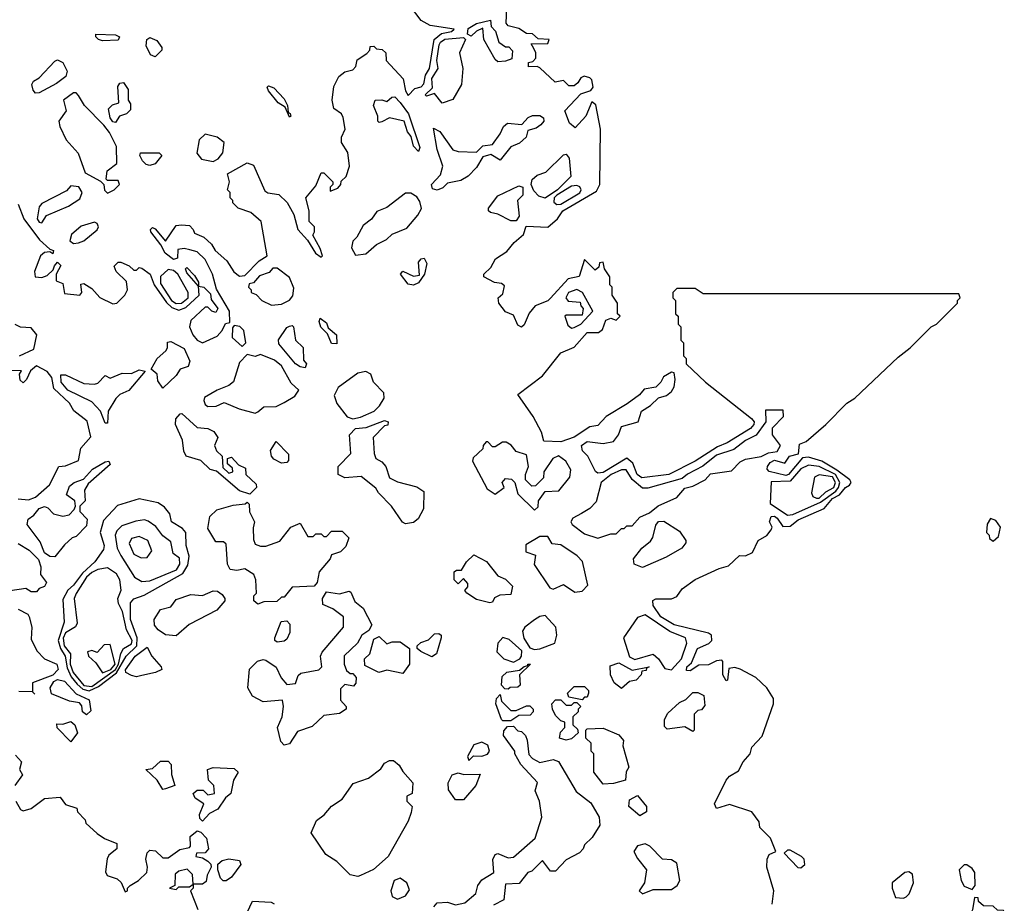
# Model space of a CAD drawing. Extents: x 2889633 to 3052318, y 540750 to 918690.
# Tile 448 of 656: x 2984361 to 2988098, y 797428 to 800780. Entities that reach past the tile are written whole.
import ezdxf

# ---------------------------------------------------------------- set-up
doc = ezdxf.new("R2010")
doc.units = 0

msp = doc.modelspace()

# ---------------------------------------------------------------- linework, layer by layer
at = {"layer": '0CON02XD'}
for points in [[(2985007, 799907), (2984985, 799912.5), (2984961.7, 799908.3), (2984960, 799875), (2984945, 799870), (2984913.3, 799895), (2984896.7, 799926.7), (2984858.8, 799975), (2984857.5, 799985), (2984865, 799992.5), (2984875, 799986.7), (2984915, 799940), (2984955, 800000), (2984975, 800002.5), (2985005, 800000), (2985020, 799985), (2985025, 799970), (2985060, 799955), (2985089.3, 799929.3), (2985102.5, 799905), (2985146.7, 799865), (2985174.2, 799824.2), (2985195, 799807.5), (2985215, 799810), (2985270, 799865), (2985300, 799885), (2985277.5, 800015), (2985238.3, 800048.3), (2985190, 800065), (2985170, 800085), (2985170, 800095), (2985160, 800105), (2985160, 800125), (2985150, 800135), (2985157.5, 800165), (2985150, 800195), (2985225, 800237.5), (2985248.3, 800228.3), (2985291.7, 800131.7), (2985303, 800123), (2985345, 800117.5), (2985376.4, 800086.4), (2985401.7, 800041.7), (2985416.7, 799985), (2985453.6, 799943.6), (2985483.3, 799895), (2985505, 799880), (2985510, 799885), (2985501.7, 799911.7), (2985473, 799963), (2985480, 799975), (2985480, 799995), (2985460, 800015), (2985460, 800055), (2985447.5, 800105), (2985485, 800150), (2985505, 800200), (2985515, 800200), (2985550, 800165), (2985550, 800155), (2985540, 800145), (2985540, 800130), (2985568.3, 800141.7), (2985580, 800155), (2985581.7, 800168.3), (2985600, 800185), (2985612.5, 800225), (2985607, 800277), (2985582.5, 800315), (2985582.5, 800335), (2985596.7, 800365), (2985589.3, 800409.3), (2985583, 800423), (2985553.9, 800443.9), (2985547.5, 800475), (2985553, 800527), (2985572.5, 800565), (2985595, 800582.5), (2985625, 800590), (2985637, 800603), (2985641.7, 800628.3), (2985678.3, 800651.7), (2985690, 800665), (2985691.7, 800678.3), (2985705, 800680), (2985715, 800670), (2985737, 800667), (2985750, 800655), (2985752.5, 800625), (2985816.1, 800556.1), (2985825, 800510), (2985835, 800492.5), (2985860.8, 800519.2), (2985885, 800526.2), (2985895, 800537.5), (2985900.6, 800569.4), (2985915.7, 800595), (2985934.2, 800705.8), (2985962, 800728), (2986000, 800735), (2986010, 800745), (2985918.3, 800758.3), (2985885, 800777.5), (2985840, 800835)], [(2987216.7, 797425), (2987222.5, 797475), (2987196.7, 797565), (2987197.5, 797595), (2987205, 797612.5), (2987230, 797625), (2987210, 797675), (2987170, 797715), (2987166.7, 797736.7), (2987140, 797775), (2987055, 797802.5), (2987005, 797787.5), (2986997.5, 797805), (2987042.5, 797895), (2987055, 797910), (2987089.3, 797930.7), (2987106.7, 797965), (2987133.3, 797995), (2987139.3, 798020.7), (2987178.3, 798061.7), (2987221.2, 798185), (2987221.2, 798205), (2987195.9, 798245.9), (2987154.2, 798284.2), (2987095, 798316.7), (2987075, 798322.5), (2987051.7, 798318.3), (2987047.5, 798275), (2987041.7, 798271.7), (2987030, 798295), (2987030, 798345), (2987025, 798350), (2987005, 798347.5), (2986975, 798332.5), (2986938.3, 798331.7), (2986905, 798310), (2986891.7, 798311.7), (2986892.5, 798325), (2986910, 798340), (2986933.3, 798395), (2986976.4, 798413.6), (2986987.5, 798425), (2986986.7, 798445), (2986975, 798452.5), (2986845, 798484.3), (2986793.8, 798515), (2986765, 798557.5), (2986763.8, 798576.2), (2986775, 798583.3), (2986835, 798582.5), (2986855, 798592.5), (2986875, 798621.2), (2986925, 798656), (2987015, 798698.8), (2987051.2, 798708.8), (2987093, 798747), (2987115, 798746.2), (2987141.7, 798758.3), (2987163.3, 798805), (2987196, 798824), (2987213.3, 798845), (2987216.7, 798855), (2987206.7, 798875), (2987212.5, 798895), (2987225, 798896.2), (2987235, 798888.8), (2987257.5, 798857.5), (2987285, 798858.8), (2987315, 798883.3), (2987414.2, 798925.8), (2987445, 798963.8), (2987472.5, 798977.5), (2987494.5, 799005.5), (2987510, 799015), (2987516.2, 799025), (2987511.2, 799035), (2987461.5, 799071.5), (2987405, 799105.7), (2987355, 799120.8), (2987331.7, 799118.3), (2987278.8, 799055), (2987269.1, 799050.9), (2987205.8, 799065.8), (2987198, 799075), (2987199.2, 799085), (2987209.3, 799100.7), (2987225, 799109.4), (2987265, 799097.5), (2987282.5, 799125), (2987316.4, 799133.6), (2987320.7, 799169.3), (2987345, 799180), (2987420, 799245), (2987500, 799325), (2987530, 799345), (2987695, 799500), (2987740, 799535), (2987820, 799615), (2987840, 799625), (2987920, 799705), (2987920, 799715), (2987930, 799725), (2987925, 799740), (2986955, 799740), (2986925, 799760), (2986855, 799760), (2986840, 799745), (2986840, 799725), (2986850, 799715), (2986850, 799665), (2986860, 799655), (2986860, 799625), (2986870, 799615), (2986870, 799565), (2986880, 799555), (2986880, 799505), (2986890, 799495), (2986890, 799475), (2986963.8, 799405), (2987137.8, 799267.8), (2987148.6, 799255), (2987147.5, 799245), (2987135, 799230), (2987046.2, 799175), (2987009.7, 799160.3), (2986925, 799105.7), (2986825, 799054.4), (2986722.6, 799042.6), (2986704.3, 799055), (2986687.8, 799097.8), (2986665, 799116.7), (2986575, 799062.9), (2986555, 799060), (2986546.4, 799066.4), (2986517.5, 799125), (2986497.5, 799145), (2986492.5, 799165), (2986515, 799180), (2986575, 799172.5), (2986615, 799180), (2986633.3, 799205), (2986645, 799237.5), (2986707.5, 799255), (2986721.2, 799295), (2986755, 799316.7), (2986785, 799346.2), (2986815.9, 799354.1), (2986835, 799370), (2986845, 799387.5), (2986848.6, 799415), (2986845, 799440), (2986835, 799442.5), (2986804.1, 799425.9), (2986793.8, 799405), (2986775, 799386.2), (2986730.8, 799379.2), (2986712.7, 799357.3), (2986666.9, 799323.1), (2986586.7, 799275), (2986555, 799241.2), (2986524.1, 799235.9), (2986465, 799196.7), (2986415, 799178.8), (2986350.7, 799180.7), (2986341.2, 799215), (2986310, 799275), (2986251.7, 799358.3), (2986345, 799428.8), (2986415, 799516.7), (2986465, 799537.5), (2986515, 799593.3), (2986557, 799593), (2986572.5, 799605), (2986585, 799640), (2986605, 799647.5), (2986625, 799640), (2986640, 799655), (2986630, 799665), (2986630, 799705), (2986610, 799735), (2986610, 799765), (2986600, 799775), (2986600, 799805), (2986580, 799835), (2986575, 799860), (2986561.7, 799858.3), (2986558.3, 799841.7), (2986545, 799830), (2986505, 799870), (2986483.9, 799806.1), (2986442.7, 799797.3), (2986375, 799723.3), (2986365, 799713.3), (2986317.5, 799695), (2986295, 799667.5), (2986275, 799622.5), (2986265, 799613.3), (2986251.7, 799621.7), (2986235, 799660), (2986205, 799672.5), (2986180, 799705), (2986177.5, 799725), (2986195, 799740), (2986200.7, 799770.7), (2986189.2, 799779.2), (2986162.7, 799782.7), (2986122.5, 799805), (2986122.5, 799815), (2986149.3, 799840.7), (2986167, 799873), (2986209.5, 799900.5), (2986237.5, 799935), (2986272.5, 799965), (2986282.5, 799997.5), (2986365, 799993.3), (2986402.5, 800025), (2986422.5, 800055), (2986550.3, 800129.7), (2986562.9, 800155), (2986565.7, 800365), (2986547, 800457), (2986531.7, 800468.3), (2986510, 800415), (2986469.3, 800370.7), (2986447.3, 800387.3), (2986430, 800435), (2986490.7, 800499.3), (2986528.3, 800511.7), (2986537.5, 800525), (2986531.7, 800551.7), (2986525, 800560), (2986503.3, 800566.7), (2986490, 800560), (2986479.3, 800540.7), (2986465, 800530), (2986445, 800530), (2986425, 800550), (2986393, 800543), (2986335, 800597.5), (2986325, 800602.5), (2986291.7, 800601.7), (2986291.7, 800618.3), (2986308.3, 800621.7), (2986320, 800635), (2986320, 800655), (2986311.7, 800671.7), (2986301.7, 800688.3), (2986365, 800690), (2986370, 800705), (2986328.3, 800708.3), (2986307, 800727), (2986285, 800727.5), (2986255, 800747.5), (2986215, 800757.5), (2986207, 800767), (2986210, 800825)], [(2986175, 800620), (2986165, 800630), (2986122.5, 800705), (2986118.3, 800748.3), (2986095, 800737.5), (2986075, 800717.5), (2986060, 800725), (2986063.2, 800746.8), (2986095, 800766.2), (2986148.3, 800778.3), (2986150, 800755), (2986167, 800737), (2986180, 800695), (2986205, 800677.5), (2986217, 800677), (2986231.7, 800661.7), (2986228.3, 800631.7), (2986205, 800622.5), (2986175, 800620)], [(2984675, 800700), (2984660, 800705), (2984650, 800715), (2984650, 800725), (2984725, 800722.5), (2984740, 800715), (2984735, 800703.3), (2984675, 800700)], [(2984875, 800640), (2984857, 800647), (2984840.7, 800680.7), (2984843.3, 800705), (2984855, 800712.5), (2984881.7, 800701.7), (2984900, 800675), (2984900, 800665), (2984875, 800640)], [(2985965, 800463.3), (2985935, 800500), (2985905, 800490), (2985900, 800495), (2985927.5, 800522.5), (2985925, 800557.5), (2985948.8, 800595), (2985944.4, 800625), (2985953.1, 800685), (2985957.5, 800695), (2985975, 800706.5), (2986045, 800712.5), (2986052.5, 800705), (2986030, 800655), (2986043.3, 800595), (2986037.5, 800535), (2986005, 800477.5), (2985965, 800463.3)], [(2984421.2, 800501.2), (2984413, 800513), (2984407.5, 800535), (2984413.3, 800546.7), (2984435, 800560), (2984495, 800622.5), (2984505, 800627.5), (2984525, 800617.5), (2984542, 800585), (2984536.2, 800565), (2984501.2, 800538.8), (2984435, 800503.3), (2984421.2, 800501.2)], [(2984725, 800390), (2984715, 800392.5), (2984705, 800407.5), (2984698.3, 800441.7), (2984713, 800457), (2984737.5, 800465), (2984733.6, 800526.4), (2984740.7, 800539.3), (2984755, 800542.5), (2984773.3, 800515), (2984772.5, 800475), (2984781.7, 800461.7), (2984781.7, 800438.3), (2984767, 800423), (2984740, 800415), (2984725, 800390)], [(2985385, 800410), (2985368.3, 800448.3), (2985342.5, 800465), (2985305, 800510), (2985300, 800525), (2985305, 800530), (2985325, 800522.5), (2985365, 800480), (2985377.5, 800455), (2985380, 800430), (2985387.5, 800425), (2985390, 800415), (2985385, 800410)], [(2984695, 800122.5), (2984720, 800135), (2984740, 800155), (2984735, 800170), (2984695, 800170), (2984690, 800175), (2984693, 800207), (2984730, 800235), (2984728.8, 800298.8), (2984702.1, 800352.1), (2984680.3, 800380.3), (2984607.5, 800455), (2984585, 800492.5), (2984575, 800502.5), (2984565, 800502.5), (2984527.5, 800475), (2984537.5, 800435), (2984510, 800395), (2984513.3, 800375), (2984537.5, 800325), (2984583.6, 800273.6), (2984609.3, 800199.3), (2984668.3, 800168.3), (2984680, 800155), (2984683, 800133), (2984695, 800122.5)], [(2985875, 800280), (2985855, 800300), (2985847, 800337), (2985833.3, 800355), (2985820, 800395), (2985765, 800407.5), (2985735, 800392.5), (2985725, 800390), (2985720, 800395), (2985720, 800415), (2985703.3, 800455), (2985710, 800475), (2985735, 800476.7), (2985755, 800470), (2985773, 800487), (2985785, 800487.5), (2985805, 800466.7), (2985837, 800423), (2985880, 800295), (2985875, 800280)], [(2985945, 800133.3), (2985928.3, 800138.3), (2985924.2, 800155), (2985958.6, 800191.4), (2985967.1, 800225), (2985945, 800287.5), (2985931.7, 800368.3), (2985955.9, 800355.9), (2986005, 800286.7), (2986025, 800280), (2986095, 800277.5), (2986118.3, 800301.7), (2986155, 800307.5), (2986185, 800347.5), (2986196.7, 800375), (2986211.7, 800388.3), (2986267, 800383), (2986290.7, 800409.3), (2986307, 800417), (2986335, 800417.5), (2986348.3, 800408.3), (2986350, 800395), (2986338.3, 800381.7), (2986321.7, 800368.3), (2986290, 800360), (2986282.5, 800335), (2986258.3, 800311.7), (2986225, 800297.5), (2986185, 800247.5), (2986149.3, 800269.3), (2986119.3, 800260.7), (2986095, 800220), (2986063, 800187), (2986035, 800170), (2985985, 800160), (2985967, 800143), (2985945, 800133.3)], [(2985095, 800242.5), (2985115, 800252.5), (2985132.5, 800275), (2985136.7, 800315), (2985110, 800335), (2985065, 800346.7), (2985042.5, 800325), (2985033.6, 800273.6), (2985051.7, 800251.7), (2985095, 800242.5)], [(2984855, 800226.7), (2984841.2, 800231.2), (2984826.7, 800245), (2984817.5, 800265), (2984820, 800275), (2984890, 800275), (2984900, 800265), (2984875, 800233.8), (2984855, 800226.7)], [(2986355, 800103.8), (2986330.8, 800110.8), (2986311.7, 800131.7), (2986302.5, 800155), (2986306.4, 800173.6), (2986325, 800190), (2986358.3, 800201.7), (2986425, 800267.5), (2986435, 800270), (2986446.7, 800255), (2986452.5, 800185), (2986401.4, 800135), (2986355, 800103.8)], [(2984445, 800010), (2984463, 800037), (2984547, 800073), (2984589.5, 800100.5), (2984598.8, 800125), (2984585.9, 800145.9), (2984555, 800150), (2984538.3, 800131.7), (2984445, 800083.3), (2984435, 800070), (2984427.5, 800025), (2984435, 800012.5), (2984445, 800010)], [(2985635, 799887.5), (2985675, 799892.5), (2985715, 799927.5), (2985753.6, 799946.4), (2985775, 799966.7), (2985830, 799990), (2985871.7, 800038.3), (2985885.8, 800064.2), (2985880, 800090), (2985868, 800108), (2985845, 800122.5), (2985825, 800122.5), (2985755, 800067.5), (2985717, 800053), (2985696.4, 800023.6), (2985665, 800000), (2985640, 799955), (2985625, 799940), (2985620, 799915), (2985635, 799887.5)], [(2986245, 800017.5), (2986225, 800017.5), (2986175, 800042.5), (2986148.3, 800048.3), (2986140, 800055), (2986140, 800065), (2986175, 800112.5), (2986255, 800150), (2986270, 800145), (2986270, 800115), (2986250, 800095), (2986256.7, 800035), (2986245, 800017.5)], [(2986399.5, 800079.5), (2986415, 800080.9), (2986486.3, 800123.7), (2986491.4, 800135), (2986486.6, 800146.6), (2986475, 800151.9), (2986455, 800148.5), (2986398.9, 800115), (2986389.5, 800105), (2986387.6, 800087.6), (2986399.5, 800079.5)], [(2984355, 800080), (2984376.7, 800025), (2984436.2, 799945), (2984475, 799910), (2984490, 799905), (2984487.5, 799892.5), (2984475, 799900), (2984455, 799896.7), (2984440, 799885), (2984417.5, 799825), (2984420, 799805), (2984445, 799802.5), (2984465, 799810), (2984488.3, 799831.7), (2984493.3, 799846.7), (2984505, 799860), (2984517.5, 799847.5), (2984500, 799815), (2984500, 799790), (2984525, 799780), (2984531.7, 799741.7), (2984590, 799735), (2984597.5, 799745), (2984593, 799777), (2984605, 799780), (2984635, 799760), (2984665.8, 799725.8), (2984715, 799702.5), (2984730, 799705), (2984760, 799735), (2984770, 799755), (2984767, 799787), (2984727.5, 799825), (2984720, 799845), (2984735, 799860), (2984745, 799860), (2984777, 799847), (2984795, 799830), (2984805, 799830), (2984815, 799840), (2984825, 799837.5), (2984856.2, 799815), (2984872, 799775), (2984917.9, 799707.9), (2984938.2, 799688.2), (2984965, 799678.6), (2984991.7, 799688.3), (2985042.5, 799735), (2985040, 799770), (2984995, 799820), (2984990, 799835), (2984995, 799840), (2985025, 799810), (2985040, 799785), (2985040, 799770), (2985060, 799765), (2985085, 799740), (2985088.3, 799718.3), (2985112.5, 799685), (2985105, 799670), (2985090, 799675), (2985075, 799690), (2985065, 799690), (2985010.5, 799639.5), (2985006.2, 799615), (2985018.6, 799585), (2985035, 799564), (2985055, 799553.8), (2985110.5, 799579.5), (2985129.2, 799600.8), (2985141.7, 799628.3), (2985158.3, 799631.7), (2985157.5, 799675), (2985108.3, 799758.3), (2985093.3, 799815), (2985065, 799870), (2985035, 799900), (2985007, 799907)], [(2984565, 799931.2), (2984585, 799933.8), (2984605, 799941.2), (2984655, 799982.5), (2984660, 799995), (2984655, 800007.5), (2984645, 800012.5), (2984595, 799996.7), (2984557.5, 799965), (2984551.2, 799941.2), (2984565, 799931.2)], [(2985855, 799773.3), (2985835, 799777.5), (2985806.7, 799815), (2985815, 799826.2), (2985855, 799807.5), (2985878.3, 799811.7), (2985875, 799860), (2985885, 799873.3), (2985896.2, 799876.2), (2985906.7, 799855), (2985897.5, 799815), (2985875, 799782.5), (2985855, 799773.3)], [(2984955, 799703.3), (2984975, 799704.4), (2985000, 799725), (2985000.8, 799745), (2984960.8, 799815), (2984945, 799828.6), (2984925, 799832), (2984895, 799806.7), (2984895, 799780), (2984937.5, 799715), (2984955, 799703.3)], [(2985317, 799697), (2985355, 799701.2), (2985385, 799716.2), (2985397.9, 799732.1), (2985402, 799762), (2985385, 799802.5), (2985338.3, 799838.3), (2985321.7, 799838.3), (2985308.3, 799821.7), (2985271.7, 799808.3), (2985248.3, 799781.7), (2985231.7, 799778.3), (2985230, 799765), (2985240, 799755), (2985240, 799745), (2985258.3, 799738.3), (2985280, 799715), (2985317, 799697)], [(2986455, 799610), (2986465, 799612.5), (2986490, 799625), (2986536.7, 799675), (2986496.7, 799745), (2986475, 799756.7), (2986443.3, 799745), (2986433.3, 799725), (2986443, 799713), (2986488.3, 799708.3), (2986490, 799695), (2986500, 799685), (2986495, 799660), (2986435, 799660), (2986430, 799655), (2986441.7, 799621.7), (2986455, 799610)], [(2985565, 799550), (2985545, 799552.5), (2985528.8, 799588.8), (2985503.9, 799613.9), (2985497.5, 799635), (2985501.7, 799648.3), (2985525, 799630), (2985531.7, 799611.7), (2985563.3, 799585), (2985565, 799550)], [(2984360, 799505), (2984415, 799530), (2984426.2, 799585), (2984405, 799611.2), (2984364.1, 799614.1), (2984344, 799624)], [(2985205, 799540), (2985220, 799555), (2985211.7, 799601.7), (2985197, 799617), (2985175, 799620), (2985168.3, 799611.7), (2985167.5, 799575), (2985205, 799540)], [(2985445, 799460), (2985425, 799463.3), (2985407.5, 799475), (2985345, 799550), (2985343.9, 799566.1), (2985375, 799612.5), (2985385, 799617.5), (2985395, 799620), (2985400, 799615), (2985407.5, 799565), (2985437.3, 799537.3), (2985438.3, 799488.3), (2985450, 799475), (2985445, 799460)], [(2984905, 799382.5), (2984885, 799410), (2984882.5, 799435), (2984860, 799455), (2984882.5, 799495), (2984916.1, 799523.9), (2984922.5, 799535), (2984922.5, 799557.5), (2984935, 799560), (2984985, 799532.5), (2985006.7, 799485), (2985000, 799465), (2984970, 799455), (2984955, 799430), (2984905, 799382.5)], [(2985255, 799287.5), (2985265, 799292.5), (2985288.3, 799311.7), (2985335, 799313.3), (2985365, 799327.5), (2985405, 799352.5), (2985420, 799375), (2985391.7, 799401.7), (2985355, 799467.5), (2985328.3, 799488.3), (2985275, 799510), (2985255, 799502.5), (2985225, 799510), (2985195, 799480), (2985173, 799407), (2985155, 799392.5), (2985110, 799375), (2985063, 799347), (2985060, 799335), (2985065, 799320), (2985075, 799312.5), (2985106.4, 799313.6), (2985137.5, 799327.5), (2985193.6, 799303.6), (2985255, 799287.5)], [(2984355, 798962), (2984395, 798959.2), (2984421.2, 798968.8), (2984474.1, 799015.9), (2984510, 799085), (2984535, 799087.5), (2984585, 799107.5), (2984593.3, 799155), (2984631.7, 799198.3), (2984617.3, 799257.3), (2984566.1, 799296.1), (2984550, 799325), (2984490.8, 799380.8), (2984483.2, 799423.2), (2984465, 799445.8), (2984425, 799467.5), (2984401.7, 799448.3), (2984387.5, 799415), (2984375, 799402.5), (2984362.5, 799412.5), (2984360, 799435), (2984368.3, 799448.3), (2984325, 799450)], [(2984695, 799250), (2984685, 799250), (2984667.5, 799295), (2984635, 799330), (2984543.8, 799375), (2984518.8, 799405), (2984517, 799433), (2984535, 799433.3), (2984605, 799400), (2984645, 799397.5), (2984658.3, 799401.7), (2984685, 799430), (2984705, 799420), (2984750.7, 799439.3), (2984785, 799437.5), (2984815, 799452.5), (2984837.5, 799447.5), (2984775, 799373.8), (2984741.7, 799358.3), (2984726.4, 799343.6), (2984697.5, 799295), (2984695, 799250)], [(2985625, 799265.8), (2985655, 799272), (2985706.2, 799295), (2985726.2, 799315), (2985743.8, 799345), (2985742.5, 799365), (2985703.8, 799405), (2985693.3, 799435), (2985675, 799446.2), (2985645, 799438.8), (2985570, 799385), (2985554.2, 799355), (2985564.3, 799324.3), (2985604.2, 799274.2), (2985625, 799265.8)], [(2986555, 798813.3), (2986605, 798830), (2986625, 798830), (2986645, 798850), (2986655, 798850), (2986665, 798860), (2986685, 798860), (2986715, 798892.5), (2986750.7, 798909.3), (2986783.9, 798936.1), (2986855, 798967.5), (2986885, 799002.5), (2986915, 799010), (2986962.5, 799035), (2986983, 799057), (2987061.7, 799068.3), (2987095, 799102.5), (2987115, 799113.3), (2987175, 799123.3), (2987203, 799137), (2987235, 799142), (2987248, 799165), (2987217.5, 799205), (2987218.3, 799231.7), (2987260, 799275), (2987258.3, 799298.3), (2987191.7, 799298.3), (2987192.5, 799255), (2987156.4, 799203.6), (2987115, 799183.8), (2987070.7, 799149.3), (2987005, 799128), (2986953.8, 799086.2), (2986895, 799056.7), (2986875, 799040), (2986745, 799002.5), (2986725, 799002.5), (2986685.6, 799035.6), (2986662, 799072), (2986645, 799072.5), (2986606.2, 799055), (2986567.5, 799025), (2986549.3, 798950.7), (2986525, 798925.8), (2986492.7, 798907.3), (2986460.7, 798889.3), (2986452.5, 798875), (2986457.5, 798865), (2986505, 798830), (2986555, 798813.3)], [(2985235, 798980), (2985195, 798992.5), (2985107.5, 799067.5), (2985083.9, 799073.9), (2985048.3, 799108.3), (2984992.5, 799125), (2984983.9, 799143.9), (2984978.8, 799185), (2984952, 799245), (2984954, 799266), (2984970, 799285), (2984976.4, 799286.4), (2985035, 799233.3), (2985075, 799228.8), (2985097.7, 799217.7), (2985112.5, 799195), (2985100, 799165), (2985107.5, 799145), (2985130, 799125), (2985131.7, 799081.7), (2985155, 799060), (2985170, 799065), (2985168.3, 799078.3), (2985150, 799095), (2985150, 799115), (2985165, 799120), (2985191.7, 799091.7), (2985218.3, 799078.3), (2985220, 799055), (2985258.3, 799018.3), (2985260, 799005), (2985235, 798980)], [(2985825, 798867.5), (2985813.6, 798873.6), (2985772.5, 798935), (2985722.5, 798985), (2985713, 799003), (2985657, 799047), (2985595, 799042.5), (2985570, 799055), (2985570, 799085), (2985617.5, 799135), (2985613.3, 799205), (2985635, 799228.8), (2985676.4, 799233.6), (2985745, 799260), (2985760, 799255), (2985758.3, 799241.7), (2985745, 799240), (2985702.5, 799195), (2985706.7, 799135), (2985712.5, 799115), (2985735, 799103.3), (2985750, 799085), (2985765, 799042.5), (2985795, 799026.7), (2985867.7, 799007.7), (2985895, 798990), (2985893.3, 798925), (2985873, 798887), (2985855, 798872.5), (2985825, 798867.5)], [(2985355, 799097.5), (2985325, 799113.3), (2985316.7, 799125), (2985313.6, 799146.4), (2985335, 799180), (2985381.7, 799131.7), (2985381.7, 799108.3), (2985375, 799100), (2985355, 799097.5)], [(2986315, 798920), (2986328.3, 798931.7), (2986330, 798955), (2986355, 798990), (2986407, 798993), (2986448.8, 799045), (2986452, 799072), (2986433.8, 799105), (2986406.1, 799126.1), (2986383.9, 799116.1), (2986350, 799065), (2986348.3, 799041.7), (2986318.3, 799011.7), (2986305, 799010), (2986280, 799035), (2986280, 799055), (2986292.5, 799085), (2986285, 799130), (2986245, 799142.5), (2986226.4, 799166.4), (2986207, 799177), (2986193, 799177), (2986165, 799160), (2986155, 799160), (2986138.3, 799178.3), (2986131.7, 799178.3), (2986120, 799165), (2986118.3, 799151.7), (2986081.7, 799118.3), (2986080, 799105), (2986135, 799000), (2986165, 798980), (2986200, 799005), (2986192.5, 799025), (2986205, 799040), (2986227, 799037), (2986240, 799025), (2986251.7, 798981.7), (2986315, 798920)], [(2984495, 798742.5), (2984475, 798743.3), (2984455, 798757.5), (2984438.8, 798798.8), (2984390, 798865), (2984393.8, 798885), (2984415, 798900), (2984435, 798926), (2984455, 798933.3), (2984468, 798928), (2984490, 798905), (2984525, 798896.7), (2984548.8, 798901.2), (2984568.3, 798921.7), (2984572.5, 798935), (2984570, 798955), (2984538.3, 798978.3), (2984549.7, 799010.3), (2984567.5, 799025), (2984603.3, 799036.7), (2984637.5, 799075), (2984685, 799103.3), (2984700, 799105), (2984705, 799092.5), (2984620.7, 799019.3), (2984607.5, 798995), (2984610, 798955), (2984590, 798935), (2984590, 798915), (2984617.5, 798885), (2984615, 798860), (2984575, 798820), (2984560, 798815), (2984531.7, 798788.3), (2984495, 798742.5)], [(2987275, 798900), (2987295, 798902.9), (2987399.7, 798950.3), (2987458, 798992), (2987468.8, 799005), (2987472.9, 799025), (2987456.5, 799055), (2987395, 799085.6), (2987355, 799090.8), (2987325, 799075.8), (2987285, 799030), (2987212.5, 799027.5), (2987208.8, 798945), (2987275, 798900)], [(2987385, 798964.5), (2987395, 798965.6), (2987420.8, 798989.2), (2987451.1, 799005), (2987456.9, 799025), (2987445, 799045.5), (2987395, 799053.8), (2987377.5, 799045), (2987366, 798985), (2987370.9, 798970.9), (2987385, 798964.5)], [(2984625, 798233.8), (2984659.9, 798250.1), (2984728.2, 798301.8), (2984765.7, 798365), (2984805.6, 798405), (2984807.5, 798435), (2984781.9, 798505), (2984781.7, 798568.3), (2984795, 798582.5), (2984833.6, 798596.4), (2984980.8, 798679.2), (2984999.5, 798710.5), (2985004, 798745), (2984993.3, 798785), (2984991.2, 798835), (2984979.4, 798849.4), (2984936.7, 798875), (2984931.2, 798905), (2984911.2, 798931.2), (2984887.3, 798947.3), (2984815, 798962.5), (2984733, 798937), (2984679.3, 798880.7), (2984666.2, 798835), (2984681.2, 798785), (2984679.5, 798770.5), (2984647, 798723), (2984599.3, 798680.7), (2984565.5, 798634.5), (2984544, 798616), (2984525, 798580), (2984529.4, 798495), (2984506.7, 798425), (2984515.5, 798395), (2984534.4, 798365), (2984541.5, 798321.5), (2984557.1, 798287.1), (2984579.5, 798259.5), (2984600.8, 798240.8), (2984625, 798233.8)], [(2985265, 798563.3), (2985250, 798575), (2985250, 798595), (2985260, 798605), (2985257.5, 798655), (2985250, 798675), (2985215, 798697.5), (2985185, 798690), (2985160, 798695), (2985150, 798715), (2985145, 798790), (2985135, 798800), (2985105, 798800), (2985075, 798850), (2985083.3, 798895), (2985109.3, 798920.7), (2985171.7, 798938.3), (2985217, 798943), (2985225, 798950), (2985231.7, 798941.7), (2985233.6, 798913.6), (2985252.5, 798875), (2985247, 798853), (2985248.3, 798808.3), (2985255, 798790), (2985275, 798782.5), (2985295, 798782.5), (2985348.3, 798801.7), (2985390, 798855), (2985425, 798870), (2985455, 798820), (2985475, 798820), (2985485, 798830), (2985505, 798830), (2985515, 798820), (2985525, 798820), (2985545, 798840), (2985585, 798840), (2985610, 798815), (2985598.3, 798781.7), (2985578.3, 798761.7), (2985545, 798750), (2985540, 798735), (2985497.5, 798685), (2985490, 798645), (2985478.3, 798631.7), (2985395, 798627.5), (2985365, 798590), (2985355, 798590), (2985337, 798573), (2985288.3, 798571.7), (2985265, 798563.3)], [(2988055, 798802.5), (2988075, 798820), (2988082.5, 798855), (2988065, 798880), (2988045, 798887.5), (2988033, 798867), (2988030, 798835), (2988040, 798825), (2988041.7, 798811.7), (2988055, 798802.5)], [(2984825, 798648.8), (2984855, 798652), (2984956.8, 798693.2), (2984968.9, 798715), (2984967.8, 798737.8), (2984943.3, 798755), (2984935, 798800), (2984905, 798822.5), (2984877.7, 798857.7), (2984848.3, 798878.3), (2984835, 798882.5), (2984801.7, 798878.3), (2984749.3, 798860.7), (2984729.3, 798840.7), (2984723.3, 798825), (2984731.2, 798775), (2984745, 798747.5), (2984797.5, 798665), (2984825, 798648.8)], [(2986725, 798702), (2986692.5, 798715), (2986690, 798735), (2986722.5, 798775), (2986755, 798802.5), (2986763.9, 798816.1), (2986775, 798862.5), (2986785, 798876.2), (2986805, 798878), (2986865, 798840), (2986888.6, 798805), (2986889.2, 798795), (2986874.2, 798775), (2986815, 798740.6), (2986725, 798702)], [(2984821.7, 798738.3), (2984845, 798740), (2984862.5, 798765), (2984847.5, 798805), (2984815, 798820), (2984785, 798812.5), (2984777, 798793), (2984795, 798752.5), (2984821.7, 798738.3)], [(2986468.3, 798608.3), (2986495, 798612.5), (2986517.5, 798635), (2986497.5, 798725), (2986476.4, 798746.4), (2986415, 798787.5), (2986381.7, 798791.7), (2986365, 798820), (2986335, 798820), (2986281.7, 798788.3), (2986281.7, 798761.7), (2986318.3, 798748.3), (2986313, 798713), (2986372.5, 798625), (2986385, 798620), (2986425, 798637.5), (2986468.3, 798608.3)], [(2984355, 798792.5), (2984397.3, 798767.3), (2984432.3, 798732.3), (2984441.2, 798705), (2984440, 798675), (2984462.5, 798645), (2984455, 798630), (2984435, 798622.5), (2984425, 798610), (2984405, 798610), (2984385, 798622.5), (2984325, 798613.3)], [(2986145, 798567.5), (2986095, 798580), (2986057.5, 798605), (2986050, 798615), (2986061.7, 798628.3), (2986061.7, 798641.7), (2986045, 798660), (2986025, 798640), (2986010, 798655), (2986010, 798685), (2986018.3, 798691.7), (2986038.3, 798691.7), (2986057, 798723), (2986085, 798750), (2986132.5, 798725), (2986175, 798670), (2986205, 798657.5), (2986231.7, 798631.7), (2986225, 798600), (2986183, 798597), (2986163.6, 798586.4), (2986155, 798570), (2986145, 798567.5)], [(2984635, 798251.1), (2984725.2, 798314.8), (2984736, 798335), (2984744.5, 798375.5), (2984755.7, 798394.3), (2984785, 798412), (2984788.6, 798425), (2984767.1, 798465), (2984750.8, 798535), (2984736, 798565), (2984734, 798585), (2984746.1, 798616.1), (2984741.2, 798655), (2984728.3, 798678.3), (2984695, 798701.2), (2984657.5, 798695), (2984635, 798682.9), (2984614.3, 798665), (2984575, 798603.8), (2984567.5, 798585), (2984579.3, 798490.7), (2984573, 798477), (2984535, 798454), (2984526.4, 798433.6), (2984529.5, 798405), (2984554.3, 798375), (2984552.7, 798335), (2984563.8, 798303.8), (2984604.3, 798254.3), (2984635, 798251.1)], [(2984955, 798442.9), (2984915, 798446), (2984886.2, 798465), (2984873, 798483), (2984871.2, 798505), (2984895, 798542.5), (2984935, 798552.5), (2984955, 798580), (2985010.7, 798599.3), (2985055, 798596.2), (2985095, 798613.8), (2985111.7, 798611.7), (2985129.3, 798599.3), (2985140, 798585), (2985140, 798575), (2985109.5, 798540.5), (2985003.8, 798486.2), (2984955, 798442.9)], [(2985365, 798027.5), (2985351.7, 798041.7), (2985340, 798095), (2985357.5, 798135), (2985362.5, 798175), (2985358.3, 798198.3), (2985285, 798192.5), (2985244.1, 798214.1), (2985226.7, 798245), (2985233.6, 798316.4), (2985263.9, 798346.1), (2985285, 798353.3), (2985295, 798350), (2985333.9, 798323.9), (2985353.9, 798283.9), (2985375, 798257.5), (2985408.3, 798261.7), (2985418.3, 798291.7), (2985428.3, 798301.7), (2985496.2, 798313.8), (2985507.5, 798325), (2985502.5, 798365), (2985509.3, 798380.7), (2985590, 798475), (2985590, 798515), (2985550, 798545), (2985511.7, 798561.7), (2985510, 798585), (2985525, 798610), (2985575, 798602.5), (2985611.7, 798611.7), (2985618.3, 798608.3), (2985633.6, 798573.6), (2985665, 798547.5), (2985697.5, 798485), (2985686.7, 798463.3), (2985660, 798445), (2985642.5, 798415), (2985593, 798367), (2985592.5, 798335), (2985601.7, 798311.7), (2985615, 798300), (2985625, 798300), (2985637.5, 798285), (2985637, 798263), (2985628.3, 798251.7), (2985595, 798257.5), (2985578.3, 798241.7), (2985578.3, 798198.3), (2985600, 798175), (2985600, 798165), (2985575, 798147.5), (2985515, 798140), (2985470.7, 798099.3), (2985415, 798080), (2985385, 798032.5), (2985365, 798027.5)], [(2984355, 798543.8), (2984392.5, 798525), (2984397.5, 798515), (2984407.5, 798475), (2984405, 798430), (2984426, 798386), (2984456, 798356), (2984502.5, 798335), (2984507.5, 798315), (2984487, 798293), (2984410, 798265), (2984410, 798230), (2984418.3, 798221.7), (2984410, 798230), (2984358.3, 798231.7)], [(2986315, 798391.2), (2986335, 798394), (2986392.5, 798415), (2986400, 798445), (2986396.1, 798476.1), (2986355, 798520), (2986335, 798516.7), (2986315, 798503.3), (2986277.5, 798475), (2986269.3, 798460.7), (2986274.1, 798434.1), (2986297, 798397), (2986315, 798391.2)], [(2986835, 798314.3), (2986872, 798355), (2986892.5, 798415), (2986887.5, 798435), (2986828.8, 798458.8), (2986735, 798522.5), (2986705, 798512.5), (2986652.5, 798435), (2986675, 798363.3), (2986695, 798353.1), (2986765, 798372.9), (2986785.4, 798355.4), (2986808.9, 798318.9), (2986835, 798314.3)], [(2985338.3, 798418.3), (2985330, 798425), (2985330, 798435), (2985353.3, 798496.7), (2985375, 798500), (2985386.7, 798486.7), (2985386.7, 798455), (2985375, 798430), (2985365, 798422.5), (2985338.3, 798418.3)], [(2985815, 798300), (2985755, 798312.5), (2985723.6, 798303.6), (2985670.7, 798330.7), (2985670, 798355), (2985690, 798375), (2985705, 798430), (2985725, 798440), (2985755, 798412.5), (2985775, 798420), (2985805, 798420), (2985840, 798395), (2985840, 798335), (2985815, 798300)], [(2985925, 798363.3), (2985883.9, 798383.9), (2985870, 798395), (2985870, 798405), (2985883, 798417), (2985913, 798427), (2985935, 798450), (2985951.7, 798451.7), (2985960, 798445), (2985960, 798435), (2985942.5, 798375), (2985925, 798363.3)], [(2984675, 798302.5), (2984706.9, 798315), (2984723.8, 798335), (2984705, 798410), (2984681.7, 798408.3), (2984655, 798380), (2984635, 798387.5), (2984618.3, 798381.7), (2984622.5, 798365), (2984650, 798340), (2984675, 798302.5)], [(2984805, 798287.5), (2984785, 798292.5), (2984763.6, 798303.6), (2984763.3, 798313.3), (2984798.8, 798365), (2984845, 798400), (2984862.5, 798365), (2984897.5, 798325), (2984900, 798315), (2984877, 798303), (2984825, 798292.5), (2984805, 798287.5)], [(2986235, 798342.9), (2986259.2, 798355), (2986266, 798365), (2986266.2, 798386.2), (2986218.7, 798428.7), (2986194.2, 798435.8), (2986175.7, 798414.3), (2986172.1, 798382.1), (2986198.8, 798355), (2986235, 798342.9)], [(2986215, 798240), (2986201.7, 798241.7), (2986190, 798255), (2986191.7, 798288.3), (2986210, 798305), (2986257.5, 798312.5), (2986275, 798326.7), (2986290, 798330), (2986290, 798335), (2986300, 798335), (2986257.5, 798295), (2986260, 798255), (2986251.7, 798248.3), (2986223, 798247), (2986215, 798240)], [(2986645, 798242.5), (2986617.5, 798265), (2986603.3, 798295), (2986601.7, 798328.3), (2986635, 798340), (2986685, 798312.5), (2986750, 798325), (2986740, 798320), (2986738.3, 798311.7), (2986721.7, 798308.3), (2986720, 798295), (2986700, 798275), (2986675, 798270), (2986645, 798242.5)], [(2984615, 798142.5), (2984600, 798155), (2984597, 798177), (2984588.3, 798188.3), (2984550, 798195), (2984482.3, 798222.3), (2984476.7, 798245), (2984490.7, 798269.3), (2984505, 798277.5), (2984530.7, 798270.7), (2984575, 798222.5), (2984625, 798200), (2984631.7, 798158.3), (2984615, 798142.5)], [(2986495, 798200), (2986445, 798210), (2986440, 798225), (2986465, 798250), (2986505, 798250), (2986520, 798235), (2986520, 798225), (2986515, 798210), (2986505, 798210), (2986495, 798200)], [(2986225, 798120), (2986195, 798120), (2986190, 798125), (2986167.5, 798185), (2986170, 798205), (2986185, 798220), (2986190, 798195), (2986225, 798160), (2986245, 798160), (2986285, 798177.5), (2986296.7, 798176.7), (2986310, 798165), (2986310, 798155), (2986298.3, 798141.7), (2986255, 798140), (2986225, 798120)], [(2986915, 798080), (2986885, 798097.5), (2986818.3, 798088.3), (2986808.3, 798098.3), (2986807.5, 798125), (2986820.7, 798149.3), (2986865, 798190), (2986889.3, 798200.7), (2986915, 798227.5), (2986935, 798227.5), (2986956.7, 798216.7), (2986961.7, 798178.3), (2986948.3, 798161.7), (2986935, 798160), (2986920, 798145), (2986920, 798085), (2986915, 798080)], [(2986435, 798047.5), (2986410, 798055), (2986413.3, 798076.7), (2986430, 798095), (2986430, 798115), (2986415, 798120), (2986395, 798140), (2986382.5, 798165), (2986380, 798185), (2986395, 798200), (2986415, 798200), (2986435, 798180), (2986455, 798180), (2986465, 798190), (2986475, 798190), (2986490, 798175), (2986480, 798165), (2986480, 798155), (2986460, 798135), (2986460, 798105), (2986478.3, 798088.3), (2986480, 798075), (2986455, 798052.5), (2986435, 798047.5)], [(2984555, 798040), (2984503.6, 798093.6), (2984501.7, 798108.3), (2984525, 798107.5), (2984555, 798117.5), (2984570, 798105), (2984580, 798075), (2984555, 798040)], [(2985932.5, 797415), (2985945, 797430), (2985985, 797432.5), (2986015, 797422.5), (2986050.7, 797429.3), (2986092.5, 797465), (2986100, 797495), (2986115, 797517.5), (2986160, 797545), (2986156.4, 797593.6), (2986165, 797612.5), (2986175, 797617.5), (2986215, 797600), (2986235, 797603.3), (2986316.7, 797675), (2986342.5, 797755), (2986333.3, 797815), (2986316.7, 797855), (2986326.4, 797886.4), (2986262.5, 797955), (2986240, 797995), (2986240, 798005), (2986197.5, 798065), (2986198.3, 798081.7), (2986211.7, 798098.3), (2986235, 798100), (2986251.7, 798081.7), (2986265, 798080), (2986280, 798065), (2986286.7, 798046.7), (2986293, 797993), (2986307, 797977), (2986335, 797962.5), (2986385, 797973.3), (2986405.9, 797965.9), (2986472.7, 797852.7), (2986528.8, 797808.8), (2986560, 797755), (2986562.5, 797725), (2986533, 797677), (2986505, 797650), (2986500, 797635), (2986485, 797620), (2986435, 797592.5), (2986395, 797550), (2986375, 797550), (2986345, 797590), (2986305, 797550), (2986290, 797545), (2986257, 797503), (2986205, 797500), (2986198.3, 797441.7), (2986159.3, 797420.7)], [(2986575, 797880), (2986540, 797925), (2986540, 797995), (2986530, 798005), (2986530, 798035), (2986510, 798055), (2986510, 798085), (2986515, 798090), (2986575, 798092.5), (2986635, 798067.5), (2986652.5, 798045), (2986650, 798025), (2986672.5, 797945), (2986663, 797927), (2986660, 797895), (2986615, 797882.5), (2986575, 797880)], [(2986065, 797970), (2986083, 797987), (2986115, 797986), (2986136.8, 797993.2), (2986144, 798005), (2986137.9, 798027.9), (2986115, 798039.2), (2986085, 798028.8), (2986060, 797985), (2986065, 797970)], [(2984345, 797990), (2984367.5, 797965), (2984360, 797935), (2984372.5, 797915), (2984343.3, 797875)], [(2984905, 797860), (2984882.5, 797895), (2984840, 797935), (2984865, 797940), (2984895, 797967.5), (2984925, 797966.7), (2984936.2, 797955), (2984937, 797917), (2984950, 797875), (2984915, 797862.5), (2984905, 797860)], [(2985645, 797530), (2985615, 797536.2), (2985565, 797586), (2985522.9, 797612.9), (2985466.7, 797695), (2985488, 797742), (2985517, 797763), (2985545, 797796.7), (2985585, 797823.3), (2985627, 797883), (2985685, 797903.3), (2985731.7, 797938.3), (2985745, 797960), (2985765, 797970), (2985779.3, 797969.3), (2985801.7, 797951.7), (2985815, 797927.5), (2985852.5, 797885), (2985850, 797845), (2985830, 797835), (2985830, 797815), (2985850, 797795), (2985847, 797773), (2985835, 797740), (2985760, 797605), (2985703.6, 797556.4), (2985655, 797533.3), (2985645, 797530)], [(2985055, 797740), (2985045, 797750), (2985043.3, 797765), (2985060, 797805), (2985027, 797827), (2985020, 797845), (2985035, 797857.5), (2985057, 797857), (2985075, 797840), (2985100, 797845), (2985097.5, 797875), (2985077.5, 797895), (2985073.8, 797936.2), (2985095, 797943.3), (2985175, 797940), (2985190, 797925), (2985172.5, 797895), (2985162.5, 797845), (2985142, 797828), (2985112.5, 797785), (2985081.7, 797768.3), (2985055, 797740)], [(2986045, 797820), (2986015, 797820), (2985988.3, 797858.3), (2985987.5, 797885), (2986002.5, 797915), (2986025, 797923.3), (2986046.4, 797916.4), (2986108.3, 797918.3), (2986092.5, 797875), (2986045, 797820)], [(2984346.7, 797815), (2984364.2, 797784.2), (2984375, 797778.8), (2984405, 797787.5), (2984455, 797825.8), (2984515, 797830), (2984535, 797802.5), (2984578.3, 797788.3), (2984580, 797775), (2984610, 797745), (2984611.7, 797731.7), (2984655, 797692.5), (2984683.3, 797673.3), (2984730, 797655), (2984730, 797635), (2984700, 797610), (2984693, 797597), (2984687, 797547), (2984693.3, 797533.3), (2984730.7, 797520.7), (2984746.4, 797506.4), (2984761.7, 797471.7), (2984770, 797475), (2984770, 797485), (2984780, 797495), (2984812.5, 797515), (2984843.3, 797545), (2984846.7, 797565), (2984840, 797595), (2984845, 797620), (2984855, 797630), (2984877, 797627), (2984905, 797600), (2984925, 797600), (2984968.3, 797631.7), (2985005, 797640), (2985010, 797645), (2985008.3, 797681.7), (2985035, 797702.5), (2985048.3, 797698.3), (2985070, 797675), (2985077.5, 797635), (2985065, 797620), (2985031.7, 797618.3), (2985030, 797605), (2985055, 797600), (2985075, 797587.5), (2985086.7, 797576.7), (2985087.5, 797565), (2985072.5, 797535), (2985069.3, 797510.7), (2985055, 797500), (2985020, 797500), (2985020, 797485), (2985010, 797475), (2985037.5, 797405)], [(2986715, 797760), (2986672.5, 797795), (2986675, 797820), (2986705, 797837.5), (2986740, 797795), (2986740, 797775), (2986715, 797760)], [(2986725, 797463.3), (2986765, 797480), (2986835, 797480), (2986856.7, 797495), (2986866, 797515), (2986855, 797580), (2986835, 797592.5), (2986800, 797595), (2986752.5, 797645), (2986735, 797653.3), (2986705, 797646.2), (2986691.2, 797625), (2986705, 797597.5), (2986740, 797555), (2986732.5, 797505), (2986712.5, 797475), (2986725, 797463.3)], [(2987325, 797562.5), (2987340, 797575), (2987337.5, 797595), (2987327.5, 797605), (2987285, 797630), (2987275, 797630), (2987261.7, 797618.3), (2987313.6, 797563.6), (2987325, 797562.5)], [(2985133, 797513), (2985123, 797523), (2985112.5, 797555), (2985113, 797577), (2985129.3, 797590.7), (2985155, 797596.7), (2985195, 797590), (2985200, 797575), (2985165, 797527.5), (2985145, 797513.3), (2985133, 797513)], [(2984955, 797480), (2984965, 797490), (2985005, 797490), (2985020, 797500), (2985017, 797537), (2984997, 797557), (2984965, 797550), (2984951.7, 797538.3), (2984950, 797495), (2984930, 797485), (2984955, 797480)], [(2987715, 797447.5), (2987725, 797452.5), (2987736.1, 797463.9), (2987753.3, 797505), (2987748.8, 797538.8), (2987735, 797547.5), (2987720, 797545), (2987672.5, 797505), (2987672.5, 797485), (2987685, 797450), (2987715, 797447.5)], [(2987975, 797480), (2987987.5, 797495), (2987986.2, 797545), (2987975, 797560), (2987955, 797573.3), (2987945, 797573.3), (2987926.7, 797555), (2987933.8, 797515), (2987945, 797492.5), (2987975, 797480)], [(2985795, 797443.8), (2985825, 797456.7), (2985840.7, 797479.3), (2985830, 797505), (2985805, 797523.3), (2985782.5, 797515), (2985770, 797475), (2985774.2, 797454.2), (2985795, 797443.8)], [(2985225, 797393.3), (2985245, 797436), (2985315, 797432.5), (2985326.4, 797426.4)], [(2987975, 797230), (2988025, 797232.5), (2988060, 797245), (2988067.5, 797255), (2988070.7, 797289.3), (2988080, 797305), (2988097.5, 797395), (2988095, 797400), (2988071.7, 797401.7), (2988055, 797417.5), (2988018.3, 797418.3), (2988000, 797435), (2987998.3, 797448.3), (2987985, 797450), (2987977, 797403), (2987957.5, 797365), (2987957.5, 797345), (2987980, 797325), (2987982.5, 797315), (2987977, 797273), (2987970, 797265), (2987970, 797235), (2987975, 797230)]]:
    msp.add_lwpolyline(points, dxfattribs=at)

doc.saveas('drawing.dxf')
